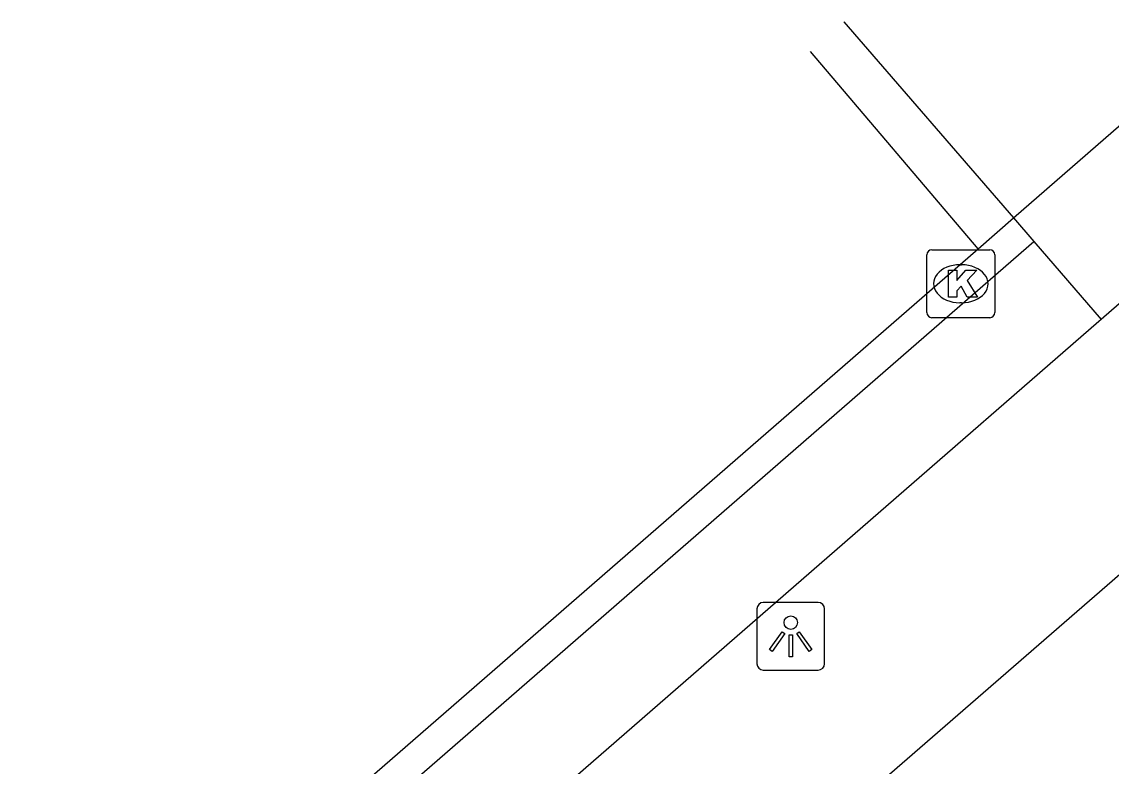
# Model space of a CAD drawing. Extents: x 155888 to 156864, y 383882 to 384671.
# Drawn here: x 156227.53 to 156243.57, y 384330.24 to 384341.21 of the extents above; entities that cross this region are included whole.
import ezdxf

# ---------------------------------------------------------------- set-up
doc = ezdxf.new("R2010")
doc.units = 0
for name, color, linetype in [('IMGEO_Kolk', 7, 'Continuous'), ('IMGEO_Lichtpunt', 7, 'Continuous'), ('IMGEO_Rijbaan_lokaal_gesloten', 7, 'Continuous'), ('IMGEO_Rijbaan_lokaal_open', 7, 'Continuous'), ('IMGEO_Voetpad_open', 7, 'Continuous')]:
    doc.layers.add(name, color=color, linetype=linetype)

msp = doc.modelspace()

# ---------------------------------------------------------------- linework, layer by layer
at = {"layer": 'IMGEO_Kolk'}
for p, q in [((156240.931, 384337.849), (156241.783, 384337.849)), ((156240.856, 384336.923), (156240.856, 384337.775)), ((156241.857, 384337.775), (156241.857, 384336.923)), ((156241.344, 384337.629), (156241.369, 384337.629)), ((156241.367, 384337.069), (156241.342, 384337.069)), ((156241.783, 384336.849), (156240.931, 384336.849))]:
    msp.add_line(p, q, dxfattribs=at)
for points in [[(156240.931, 384337.849), (156241.783, 384337.849)], [(156240.856, 384336.923), (156240.856, 384337.775)], [(156241.857, 384337.775), (156241.857, 384336.923)], [(156241.177, 384337.549), (156241.3, 384337.549), (156241.3, 384337.398), (156241.43, 384337.549), (156241.594, 384337.549), (156241.448, 384337.398), (156241.601, 384337.149), (156241.449, 384337.149), (156241.364, 384337.313), (156241.3, 384337.246), (156241.3, 384337.149), (156241.177, 384337.149), (156241.177, 384337.549)], [(156241.783, 384336.849), (156240.931, 384336.849)]]:
    msp.add_lwpolyline(points, dxfattribs=at)
for centre, start, end in [((156240.933, 384337.773), 91.552, 178.448), ((156240.933, 384337.773), 91.552, 178.448), ((156241.781, 384337.773), 1.552, 88.448), ((156241.781, 384337.773), 1.552, 88.448), ((156240.933, 384336.925), 181.552, 268.448), ((156240.933, 384336.925), 181.552, 268.448), ((156241.781, 384336.925), 271.552, 358.448), ((156241.781, 384336.925), 271.552, 358.448)]:
    msp.add_arc(centre, 0.0765, start, end, dxfattribs=at)
for centre, major_axis, ratio, start_param, end_param in [((156241.343, 384337.349), (-0.387, 0.002), 0.722429, 4.712389, 7.853982), ((156241.368, 384337.349), (-0.39, 0.002), 0.717154, 1.570796, 4.712389)]:
    msp.add_ellipse(centre, major_axis=major_axis, ratio=ratio, start_param=start_param, end_param=end_param, dxfattribs=at)
at = {"layer": 'IMGEO_Lichtpunt'}
for p, q in [((156238.354, 384332.56), (156238.354, 384331.753)), ((156238.354, 384332.56), (156238.354, 384331.753)), ((156239.256, 384332.655), (156238.448, 384332.655)), ((156239.256, 384332.655), (156238.448, 384332.655)), ((156239.35, 384331.753), (156239.35, 384332.56)), ((156239.35, 384331.753), (156239.35, 384332.56)), ((156238.448, 384331.659), (156239.256, 384331.659)), ((156238.448, 384331.659), (156239.256, 384331.659))]:
    msp.add_line(p, q, dxfattribs=at)
for points in [[(156238.728, 384332.224), (156238.767, 384332.196), (156238.579, 384331.934), (156238.541, 384331.961), (156238.728, 384332.224)], [(156238.94, 384332.196), (156238.978, 384332.223), (156239.165, 384331.961), (156239.126, 384331.933), (156238.94, 384332.196)], [(156238.83, 384332.176), (156238.877, 384332.176), (156238.877, 384331.854), (156238.83, 384331.854), (156238.83, 384332.176)]]:
    msp.add_lwpolyline(points, dxfattribs=at)
msp.add_circle((156238.853, 384332.358), 0.0994, dxfattribs=at)
for centre, start, end in [((156238.448, 384332.56), 90, 180), ((156238.448, 384332.56), 90, 180), ((156239.256, 384332.56), 0, 90), ((156239.256, 384332.56), 0, 90), ((156238.448, 384331.753), 180, 270), ((156238.448, 384331.753), 180, 270), ((156239.256, 384331.753), 270, 0), ((156239.256, 384331.753), 270, 360)]:
    msp.add_arc(centre, 0.0946, start, end, dxfattribs=at)
at = {"layer": 'IMGEO_Rijbaan_lokaal_gesloten'}
for points in [[(156239.633, 384341.207), (156239.633, 384341.207), (156242.133, 384338.318)], [(156241.611, 384337.864), (156239.143, 384340.771)], [(156242.133, 384338.318), (156243.719, 384339.698)], [(156146.522, 384255.236), (156148.027, 384256.477), (156195.701, 384297.922), (156241.611, 384337.864)]]:
    msp.add_lwpolyline(points, dxfattribs=at)
at = {"layer": 'IMGEO_Rijbaan_lokaal_open'}
for points in [[(156241.611, 384337.864), (156242.133, 384338.318)], [(156242.133, 384338.318), (156242.433, 384337.97)], [(156148.331, 384256.132), (156196.003, 384297.575), (156241.908, 384337.514), (156242.433, 384337.97)]]:
    msp.add_lwpolyline(points, dxfattribs=at)
at = {"layer": 'IMGEO_Voetpad_open'}
for points in [[(156245.01, 384338.202), (156243.423, 384336.821)], [(156242.433, 384337.97), (156243.423, 384336.821)], [(156243.423, 384336.821), (156243.39, 384336.792), (156197.186, 384296.583), (156149.366, 384254.957), (156148.331, 384256.132)], [(156199.823, 384294.964), (156245.448, 384334.593)]]:
    msp.add_lwpolyline(points, dxfattribs=at)

doc.saveas('drawing.dxf')
